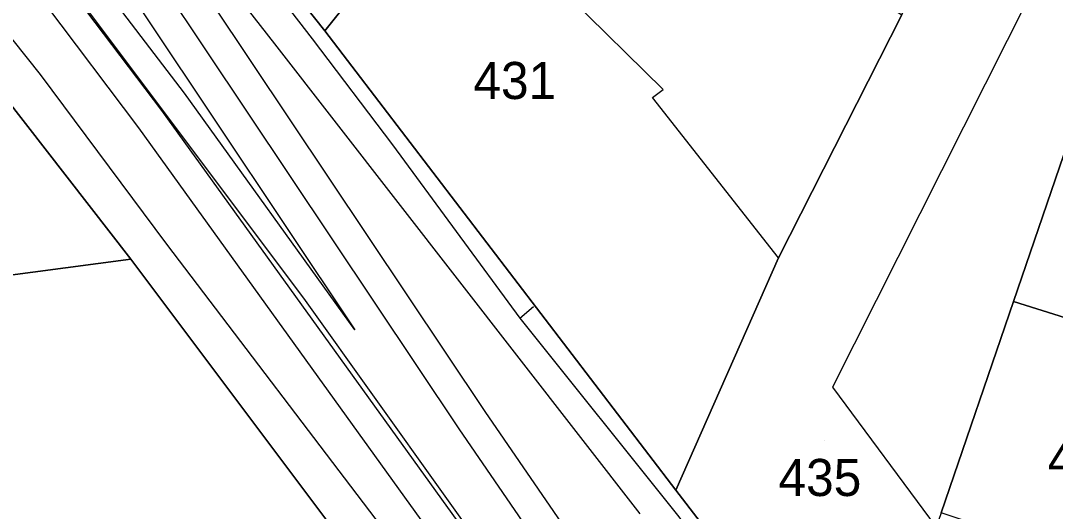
# Model space of a CAD drawing. Extents: x -263423 to -261326, y -1240067 to -1237864.
# Drawn here: x -263089.4 to -263033.7, y -1239786.4 to -1239760 of the extents above; entities that cross this region are included whole.
import ezdxf

# ---------------------------------------------------------------- set-up
doc = ezdxf.new("R2010")
doc.units = 0
for name, color, linetype in [('body_kn', 7, 'Continuous'), ('kladpar_druhypozemkov', 7, 'Continuous'), ('kladpar_hranice', 7, 'Continuous'), ('kladpar_parcelnecisla', 7, 'Continuous'), ('kladpar_plochy', 7, 'Continuous'), ('tarchy_linie', 7, 'Continuous'), ('zappar_hrandruhpozemk', 7, 'Continuous')]:
    doc.layers.add(name, color=color, linetype=linetype)

msp = doc.modelspace()

# ---------------------------------------------------------------- linework, layer by layer
at = {"layer": 'body_kn'}
for p, q in [((-263073.72, -1239760.96), (-263073.72, -1239760.96)), ((-263073.05, -1239760.54), (-263073.05, -1239760.54)), ((-263075.73, -1239761.23), (-263075.73, -1239761.23)), ((-263088.37, -1239762.88), (-263088.37, -1239762.88)), ((-263054.81, -1239763.69), (-263054.81, -1239763.69)), ((-263080.61, -1239763.9), (-263080.61, -1239763.9)), ((-263055.39, -1239764.13), (-263055.39, -1239764.13)), ((-263081.84, -1239764.83), (-263081.84, -1239764.83)), ((-263083.07, -1239765.76), (-263083.07, -1239765.76)), ((-263069.39, -1239766.68), (-263069.39, -1239766.68)), ((-263081.58, -1239772.03), (-263081.58, -1239772.03)), ((-263083.5, -1239772.85), (-263083.5, -1239772.85)), ((-263048.6, -1239772.77), (-263048.6, -1239772.77)), ((-263048.6, -1239772.77), (-263048.6, -1239772.77)), ((-263074.11, -1239775.07), (-263074.11, -1239775.07)), ((-263061.81, -1239775.39), (-263061.81, -1239775.39)), ((-263035.95, -1239775.13), (-263035.95, -1239775.13)), ((-263035.95, -1239775.13), (-263035.95, -1239775.13)), ((-263062.54, -1239776.02), (-263062.54, -1239776.02)), ((-263062.54, -1239776.02), (-263062.54, -1239776.02)), ((-263071.43, -1239776.66), (-263071.43, -1239776.66)), ((-263045.69, -1239779.74), (-263045.69, -1239779.74)), ((-263064.42, -1239781.05), (-263064.42, -1239781.05)), ((-263065.83, -1239781.99), (-263065.83, -1239781.99)), ((-263054.13, -1239785.3), (-263054.13, -1239785.3))]:
    msp.add_line(p, q, dxfattribs=at)
at = {"layer": 'kladpar_druhypozemkov'}
for p, q in [((-263063.55, -1239762.51), (-263063.55, -1239762.51)), ((-263046.15, -1239782.61), (-263046.15, -1239782.61))]:
    msp.add_line(p, q, dxfattribs=at)
at = {"layer": 'kladpar_hranice'}
for points in [[(-263109.85, -1239692.14), (-263096.62, -1239719.81), (-263086.05, -1239741.92), (-263081.36, -1239750.04), (-263073.05, -1239760.54), (-263054.13, -1239785.3), (-263043.47, -1239799.19), (-263030.91, -1239815.51)], [(-263049.1, -1239834.16), (-263049.86, -1239831.54), (-263052.44, -1239822.22), (-263053.82, -1239817.18), (-263053.05, -1239816.8), (-263052.6, -1239816.35), (-263052.34, -1239815.78), (-263052.28, -1239815.14), (-263052.47, -1239814.44), (-263052.91, -1239813.74), (-263068.52, -1239792.82), (-263083.5, -1239772.85), (-263098.29, -1239753.78), (-263108.34, -1239728.74), (-263121.61, -1239695.01)], [(-263061.35, -1239740.46), (-263058.88, -1239742.83), (-263073.05, -1239760.54), (-263081.36, -1239750.04), (-263075.92, -1239744.08), (-263069.64, -1239737.86), (-263067.01, -1239735.01), (-263061.35, -1239740.46)], [(-263023.32, -1239736.89), (-263010.2, -1239742.05), (-263014.66, -1239756.94), (-263016.05, -1239761.7), (-263021.32, -1239779.73), (-263035.95, -1239775.13), (-263028.75, -1239754.07), (-263023.32, -1239736.89)], [(-263058.88, -1239742.83), (-263056.08, -1239745.9), (-263055.32, -1239746.48), (-263057.63, -1239749.4), (-263041.97, -1239759.68), (-263048.6, -1239772.77), (-263054.13, -1239785.3), (-263073.05, -1239760.54), (-263058.88, -1239742.83)], [(-263037.21, -1239750.01), (-263028.75, -1239754.07), (-263035.95, -1239775.13), (-263039.85, -1239786.52), (-263040.11, -1239787.29), (-263043.47, -1239799.19), (-263054.13, -1239785.3), (-263048.6, -1239772.77), (-263041.97, -1239759.68), (-263038.95, -1239753.51), (-263037.21, -1239750.01)], [(-263098.29, -1239753.78), (-263083.5, -1239772.85), (-263110.44, -1239776.41), (-263118.49, -1239777.52), (-263119.04, -1239771.9), (-263120.63, -1239756.09), (-263119.36, -1239755.9), (-263098.29, -1239753.78)], [(-263068.52, -1239792.82), (-263077.72, -1239796.08), (-263080.02, -1239796.14), (-263080.15, -1239796.15), (-263080.51, -1239793.96), (-263088.8, -1239795.28), (-263088.57, -1239796.92), (-263092.59, -1239797.22), (-263108.55, -1239798.54), (-263109.1, -1239791.14), (-263109.22, -1239789.87), (-263109.89, -1239782.22), (-263110.44, -1239776.41), (-263083.5, -1239772.85), (-263068.52, -1239792.82)], [(-263035.95, -1239775.13), (-263021.32, -1239779.73), (-263023.44, -1239788.44), (-263024.24, -1239791.7), (-263039.85, -1239786.52), (-263035.95, -1239775.13)]]:
    msp.add_lwpolyline(points, dxfattribs=at)
at = {"layer": 'kladpar_plochy'}
for points in [[(-263109.85, -1239692.14), (-263096.62, -1239719.81), (-263086.05, -1239741.92), (-263081.36, -1239750.04), (-263073.05, -1239760.54), (-263054.13, -1239785.3), (-263043.47, -1239799.19), (-263030.91, -1239815.51)], [(-263049.1, -1239834.16), (-263049.86, -1239831.54), (-263052.44, -1239822.22), (-263053.82, -1239817.18), (-263053.05, -1239816.8), (-263052.6, -1239816.35), (-263052.34, -1239815.78), (-263052.28, -1239815.14), (-263052.47, -1239814.44), (-263052.91, -1239813.74), (-263068.52, -1239792.82), (-263083.5, -1239772.85), (-263098.29, -1239753.78), (-263108.34, -1239728.74), (-263121.61, -1239695.01)]]:
    msp.add_lwpolyline(points, dxfattribs=at)
for points in [[(-263061.35, -1239740.46), (-263058.88, -1239742.83), (-263073.05, -1239760.54), (-263081.36, -1239750.04), (-263075.92, -1239744.08), (-263069.64, -1239737.86), (-263067.01, -1239735.01)], [(-263023.32, -1239736.89), (-263010.2, -1239742.05), (-263014.66, -1239756.94), (-263016.05, -1239761.7), (-263021.32, -1239779.73), (-263035.95, -1239775.13), (-263028.75, -1239754.07)], [(-263058.88, -1239742.83), (-263056.08, -1239745.9), (-263055.32, -1239746.48), (-263057.63, -1239749.4), (-263041.97, -1239759.68), (-263048.6, -1239772.77), (-263054.13, -1239785.3), (-263073.05, -1239760.54)], [(-263037.21, -1239750.01), (-263028.75, -1239754.07), (-263035.95, -1239775.13), (-263039.85, -1239786.52), (-263040.11, -1239787.29), (-263043.47, -1239799.19), (-263054.13, -1239785.3), (-263048.6, -1239772.77), (-263041.97, -1239759.68), (-263038.95, -1239753.51)], [(-263098.29, -1239753.78), (-263083.5, -1239772.85), (-263110.44, -1239776.41), (-263118.49, -1239777.52), (-263119.04, -1239771.9), (-263120.63, -1239756.09), (-263119.36, -1239755.9)], [(-263068.52, -1239792.82), (-263077.72, -1239796.08), (-263080.02, -1239796.14), (-263080.15, -1239796.15), (-263080.51, -1239793.96), (-263088.8, -1239795.28), (-263088.57, -1239796.92), (-263092.59, -1239797.22), (-263108.55, -1239798.54), (-263109.1, -1239791.14), (-263109.22, -1239789.87), (-263109.89, -1239782.22), (-263110.44, -1239776.41), (-263083.5, -1239772.85)], [(-263035.95, -1239775.13), (-263021.32, -1239779.73), (-263023.44, -1239788.44), (-263024.24, -1239791.7), (-263039.85, -1239786.52)]]:
    msp.add_lwpolyline(points, close=True, dxfattribs=at)
at = {"layer": 'tarchy_linie'}
msp.add_line((-263062.54, -1239776.02), (-263061.81, -1239775.39), dxfattribs=at)
for points in [[(-263160.09, -1239829.56), (-263044.98, -1239821.29), (-263045.16, -1239818.43), (-263083.07, -1239765.76), (-263093.1, -1239752.45), (-263121.79, -1239687.05), (-263120.52, -1239686.7), (-263120.29, -1239686.64), (-263117.13, -1239685.79), (-263115.48, -1239685.35), (-263101.57, -1239719.25), (-263093.85, -1239737.01), (-263064.42, -1239781.05), (-263037.12, -1239820.85), (-262910.42, -1239814.67)], [(-263101.3, -1239710.02), (-263101.87, -1239710.28), (-263092.88, -1239728.92), (-263088.15, -1239739.52), (-263084.15, -1239747.07), (-263082.16, -1239750.1), (-263078.88, -1239754.28), (-263073.72, -1239760.96), (-263069.39, -1239766.68), (-263062.54, -1239776.02), (-263053.97, -1239786.73), (-263048.35, -1239794.4), (-263042.53, -1239801.32), (-263038.73, -1239806.72), (-263031.38, -1239816.09)], [(-263103.14, -1239719.9), (-263095.41, -1239737.69), (-263065.83, -1239781.99), (-263034.18, -1239828.14), (-263033.47, -1239872.58), (-263031.76, -1239917.23), (-263029.83, -1239962.06)], [(-263105.75, -1239722.4), (-263102.83, -1239729.79), (-263096.83, -1239743.14), (-263093.25, -1239749.19), (-263091.16, -1239751.8), (-263086.58, -1239758.39), (-263074.11, -1239775.07), (-263059.24, -1239795.91), (-263045.55, -1239814.04), (-263044.65, -1239815.33), (-263044.32, -1239816.33), (-263043.56, -1239822.7), (-263042.71, -1239822.6), (-263040.43, -1239858.55), (-263038.95, -1239880.76), (-263037.22, -1239901.99), (-263035.84, -1239922.42), (-263035.41, -1239924.83), (-263035.28, -1239930.48), (-263033.47, -1239954.15)], [(-263093.89, -1239742.99), (-263071.43, -1239776.66), (-263080.61, -1239763.9), (-263090.28, -1239751.21), (-263093.89, -1239742.99)], [(-263091.69, -1239751.83), (-263081.84, -1239764.83), (-263043.91, -1239817.53), (-263043.35, -1239822.73), (-263042.81, -1239822.68), (-263040.4, -1239858.87), (-263032.77, -1239966.22)]]:
    msp.add_lwpolyline(points, dxfattribs=at)
at = {"layer": 'zappar_hrandruhpozemk'}
for p, q in [((-263054.81, -1239763.69), (-263062.44, -1239756.19)), ((-263033.79, -1239756.08), (-263045.69, -1239779.74)), ((-263056.05, -1239786.57), (-263075.73, -1239761.23)), ((-263081.58, -1239772.03), (-263066.54, -1239791.81)), ((-263045.69, -1239779.74), (-263040.11, -1239787.29))]:
    msp.add_line(p, q, dxfattribs=at)
for points in [[(-263075.73, -1239761.23), (-263083.09, -1239751.82), (-263087.66, -1239744.08), (-263098.29, -1239720.76), (-263111.38, -1239692.39)], [(-263106.8, -1239727.98), (-263097.64, -1239751.17), (-263096.63, -1239752.83), (-263095.42, -1239754.56), (-263093.58, -1239756.35), (-263088.37, -1239762.88), (-263081.58, -1239772.03)], [(-263048.6, -1239772.77), (-263055.39, -1239764.13), (-263054.81, -1239763.69)]]:
    msp.add_lwpolyline(points, dxfattribs=at)

# ---------------------------------------------------------------- texts
at = {"layer": 'kladpar_parcelnecisla'}
for s, p in [('431', (-263065.042, -1239764.21)), ('437/2', (-263034.101, -1239784.62)), ('435', (-263048.607, -1239785.61))]:
    msp.add_text(s, height=2, dxfattribs=at).set_placement(p)

doc.saveas('drawing.dxf')
